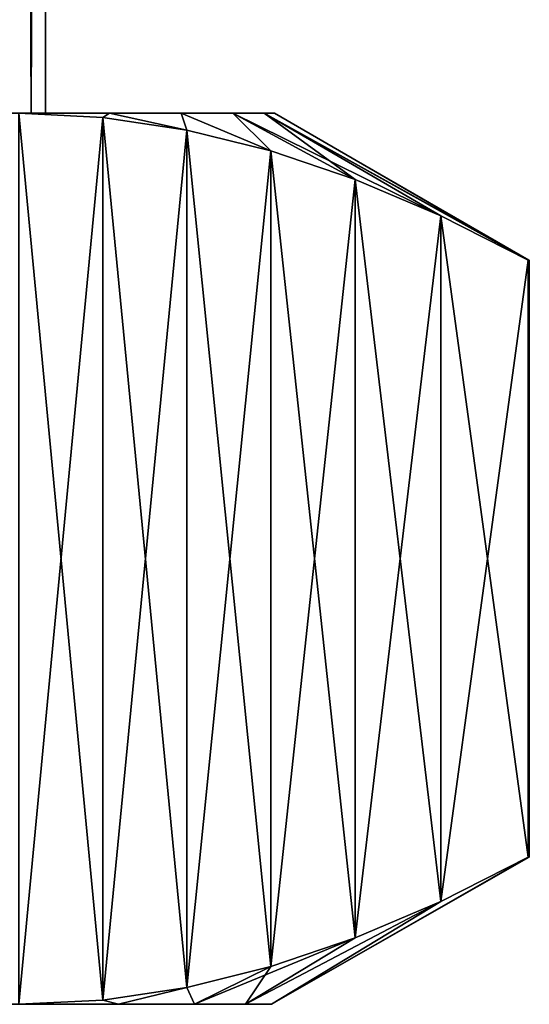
# Model space of a CAD drawing. Header units: metres. Extents: x -206 to 75, y -104 to 104.
# Tile 539 of 656: x 13 to 17, y -104 to -96. Entities that reach past the tile are written whole.
import ezdxf

# ---------------------------------------------------------------- set-up
doc = ezdxf.new("R2010")
doc.units = ezdxf.units.M
doc.layers.add('solid_01_1-CONSUMER_THERM_B_125288', color=7, linetype='CONTINUOUS')

msp = doc.modelspace()

# ---------------------------------------------------------------- linework, layer by layer
at = {"layer": 'solid_01_1-CONSUMER_THERM_B_125288'}
for points in [[(12.94633, -66.027443, 21.924627), (13.087013, -66.046455, 22.776609), (12.750208, -97, 21.08354)], [(13.087013, -66.046455, 22.776609), (13.087054, -97, 22.776907), (12.750208, -97, 21.08354)], [(13.171712, -66.103127, 25.363714), (13.086961, -66.121948, 26.223787), (13.08705, -97, 26.223122)], [(13.087013, -66.046455, 22.776609), (13.171735, -66.065468, 23.636635), (13.087054, -97, 22.776907)], [(13.171712, -66.103127, 25.363714), (13.08705, -97, 26.223122), (13.2, -97, 24.5)], [(13.171735, -66.065468, 23.636635), (13.2, -66.084129, 24.5), (13.087054, -97, 22.776907)], [(13.2, -66.084129, 24.5), (13.2, -97, 24.5), (13.087054, -97, 22.776907)], [(13.2, -66.084129, 24.5), (13.171712, -66.103127, 25.363714), (13.2, -97, 24.5)], [(12.946307, -66.140938, 27.075485), (12.7502, -97, 27.916489), (13.08705, -97, 26.223122)], [(13.086961, -66.121948, 26.223787), (12.946307, -66.140938, 27.075485), (13.08705, -97, 26.223122)], [(11.431611, -97, 31.09985), (12.990381, -97, 32), (13.703238, -97, 30.600916)], [(12.19523, -97, 29.551353), (11.431611, -97, 31.09985), (13.703238, -97, 30.600916)], [(11.431623, -97, 17.900173), (13.703238, -97, 18.399084), (12.990381, -97, 17)], [(11.431623, -97, 17.900173), (12.195241, -97, 19.448671), (13.703238, -97, 18.399084)], [(12.19523, -97, 29.551353), (13.703238, -97, 30.600916), (14.265863, -97, 29.135178)], [(12.7502, -97, 27.916489), (12.19523, -97, 29.551353), (14.265863, -97, 29.135178)], [(12.195241, -97, 19.448671), (14.265863, -97, 19.864822), (13.703238, -97, 18.399084)], [(12.195241, -97, 19.448671), (12.750208, -97, 21.08354), (14.265863, -97, 19.864822)], [(12.7502, -97, 27.916489), (14.265863, -97, 29.135178), (14.67219, -97, 27.61875)], [(13.08705, -97, 26.223122), (12.7502, -97, 27.916489), (14.67219, -97, 27.61875)], [(12.750208, -97, 21.08354), (14.67219, -97, 21.38125), (14.265863, -97, 19.864822)], [(12.750208, -97, 21.08354), (13.087054, -97, 22.776907), (14.67219, -97, 21.38125)], [(12.990381, -97, 32), (12.990381, -104, 32), (13.650554, -103.966507, 30.856546)], [(13.650554, -97.033493, 18.143454), (12.990381, -104, 17), (12.990381, -97, 17)], [(13.650551, -97.033493, 30.856554), (12.990381, -97, 32), (13.650554, -103.966507, 30.856546)], [(13.650554, -97.033493, 18.143454), (12.990381, -97, 17), (13.703238, -97, 18.399084)], [(13.703238, -97, 30.600916), (12.990381, -97, 32), (13.650551, -97.033493, 30.856554)], [(13.650554, -97.033493, 18.143454), (13.650551, -103.966507, 18.143446), (12.990381, -104, 17)], [(13.08705, -97, 26.223122), (14.917809, -97, 26.068071), (15, -97, 24.5)], [(13.2, -97, 24.5), (13.08705, -97, 26.223122), (15, -97, 24.5)], [(13.08705, -97, 26.223122), (14.67219, -97, 27.61875), (14.917809, -97, 26.068071)], [(13.087054, -97, 22.776907), (14.917809, -97, 22.931929), (14.67219, -97, 21.38125)], [(13.087054, -97, 22.776907), (13.2, -97, 24.5), (14.917809, -97, 22.931929)], [(13.2, -97, 24.5), (15, -97, 24.5), (14.917809, -97, 22.931929)], [(13.703238, -97, 30.600916), (13.650551, -97.033493, 30.856554), (14.30997, -97.133018, 29.714405)], [(14.309976, -97.133018, 19.285604), (13.650551, -103.966507, 18.143446), (13.650554, -97.033493, 18.143454)], [(13.650551, -97.033493, 30.856554), (13.650554, -103.966507, 30.856546), (14.309976, -103.866982, 29.714396)], [(13.650551, -97.033493, 30.856554), (14.309976, -103.866982, 29.714396), (14.30997, -97.133018, 29.714405)], [(14.309976, -97.133018, 19.285604), (13.650554, -97.033493, 18.143454), (13.703238, -97, 18.399084)], [(14.309976, -97.133018, 19.285604), (13.703238, -97, 18.399084), (14.265863, -97, 19.864822)], [(14.265863, -97, 29.135178), (13.703238, -97, 30.600916), (14.30997, -97.133018, 29.714405)], [(14.969978, -97.296593, 20.428762), (14.265863, -97, 19.864822), (14.67219, -97, 21.38125)], [(14.969978, -97.296593, 20.428762), (14.309976, -97.133018, 19.285604), (14.265863, -97, 19.864822)], [(14.265863, -97, 29.135178), (14.30997, -97.133018, 29.714405), (14.969971, -97.296585, 28.571249)], [(14.67219, -97, 27.61875), (14.265863, -97, 29.135178), (14.969971, -97.296585, 28.571249)], [(15.632709, -97.521751, 21.576645), (14.67219, -97, 21.38125), (14.917809, -97, 22.931929)], [(15.632709, -97.521751, 21.576645), (14.969978, -97.296593, 20.428762), (14.67219, -97, 21.38125)], [(14.67219, -97, 27.61875), (15.632701, -97.521751, 27.423367), (16.303972, -97.807571, 26.260693)], [(14.917809, -97, 26.068071), (14.67219, -97, 27.61875), (16.303972, -97.807571, 26.260693)], [(14.67219, -97, 27.61875), (14.969971, -97.296585, 28.571249), (15.632701, -97.521751, 27.423367)], [(16.990381, -98.154701, 23.928204), (14.917809, -97, 22.931929), (15, -97, 24.5)], [(14.917809, -97, 26.068071), (17, -98.154701, 24.5), (15, -97, 24.5)], [(16.303976, -97.807571, 22.739315), (15.632709, -97.521751, 21.576645), (14.917809, -97, 22.931929)], [(16.990381, -98.154701, 23.928204), (16.303976, -97.807571, 22.739315), (14.917809, -97, 22.931929)], [(14.917809, -97, 26.068071), (16.997595, -98.154701, 24.785938), (17, -98.154701, 24.5)], [(14.917809, -97, 26.068071), (16.990381, -98.154701, 25.071796), (16.997595, -98.154701, 24.785938)], [(14.917809, -97, 26.068071), (16.303972, -97.807571, 26.260693), (16.990381, -98.154701, 25.071796)], [(16.997595, -98.154701, 24.214062), (16.990381, -98.154701, 23.928204), (15, -97, 24.5)], [(17, -98.154701, 24.5), (16.997595, -98.154701, 24.214062), (15, -97, 24.5)], [(14.309976, -97.133018, 19.285604), (14.30997, -103.866982, 19.285595), (13.650551, -103.966507, 18.143446)], [(14.969978, -97.296593, 20.428762), (14.30997, -103.866982, 19.285595), (14.309976, -97.133018, 19.285604)], [(14.30997, -97.133018, 29.714405), (14.309976, -103.866982, 29.714396), (14.969978, -103.703407, 28.571238)], [(14.30997, -97.133018, 29.714405), (14.969978, -103.703407, 28.571238), (14.969971, -97.296585, 28.571249)], [(14.969978, -97.296593, 20.428762), (14.969971, -103.703407, 20.428751), (14.30997, -103.866982, 19.285595)], [(14.969971, -97.296585, 28.571249), (14.969978, -103.703407, 28.571238), (15.632709, -103.478249, 27.423355)], [(14.969971, -97.296585, 28.571249), (15.632709, -103.478249, 27.423355), (15.632701, -97.521751, 27.423367)], [(15.632709, -97.521751, 21.576645), (14.969971, -103.703407, 20.428751), (14.969978, -97.296593, 20.428762)], [(15.632709, -97.521751, 21.576645), (15.632701, -103.478249, 21.576633), (14.969971, -103.703407, 20.428751)], [(16.303976, -97.807571, 22.739315), (15.632701, -103.478249, 21.576633), (15.632709, -97.521751, 21.576645)], [(15.632701, -97.521751, 27.423367), (15.632709, -103.478249, 27.423355), (16.303976, -103.192429, 26.260685)], [(15.632701, -97.521751, 27.423367), (16.303976, -103.192429, 26.260685), (16.303972, -97.807571, 26.260693)], [(16.303976, -97.807571, 22.739315), (16.303972, -103.192429, 22.739307), (15.632701, -103.478249, 21.576633)], [(16.303972, -97.807571, 26.260693), (16.303976, -103.192429, 26.260685), (16.990381, -102.845299, 25.071796)], [(16.303972, -97.807571, 26.260693), (16.990381, -102.845299, 25.071796), (16.990381, -98.154701, 25.071796)], [(16.990381, -98.154701, 23.928204), (16.303972, -103.192429, 22.739307), (16.303976, -97.807571, 22.739315)], [(16.990381, -98.154701, 23.928204), (16.990381, -102.845299, 23.928204), (16.303972, -103.192429, 22.739307)], [(16.990381, -98.154701, 25.071796), (16.990381, -102.845299, 25.071796), (16.997595, -102.845299, 24.785938)], [(16.990381, -98.154701, 25.071796), (16.997595, -102.845299, 24.785938), (16.997595, -98.154701, 24.785938)], [(16.997595, -98.154701, 24.214062), (16.997595, -102.845299, 24.214062), (16.990381, -102.845299, 23.928204)], [(16.997595, -98.154701, 24.214062), (16.990381, -102.845299, 23.928204), (16.990381, -98.154701, 23.928204)], [(16.997595, -98.154701, 24.785938), (16.997595, -102.845299, 24.785938), (17, -102.845299, 24.5)], [(17, -98.154701, 24.5), (17, -102.845299, 24.5), (16.997595, -102.845299, 24.214062)], [(16.997595, -98.154701, 24.785938), (17, -102.845299, 24.5), (17, -98.154701, 24.5)], [(17, -98.154701, 24.5), (16.997595, -102.845299, 24.214062), (16.997595, -98.154701, 24.214062)], [(16.990381, -102.845299, 25.071796), (14.974623, -104, 25.372173), (14.974623, -104, 23.627827)], [(16.303976, -103.192429, 26.260685), (14.974623, -104, 25.372173), (16.990381, -102.845299, 25.071796)], [(16.997595, -102.845299, 24.785938), (16.990381, -102.845299, 25.071796), (14.974623, -104, 23.627827)], [(17, -102.845299, 24.5), (16.997595, -102.845299, 24.785938), (14.974623, -104, 23.627827)], [(16.997595, -102.845299, 24.214062), (17, -102.845299, 24.5), (14.974623, -104, 23.627827)], [(16.990381, -102.845299, 23.928204), (16.997595, -102.845299, 24.214062), (14.974623, -104, 23.627827)], [(16.303972, -103.192429, 22.739307), (16.990381, -102.845299, 23.928204), (14.974623, -104, 23.627827)], [(16.303976, -103.192429, 26.260685), (14.772117, -104, 27.104723), (14.974623, -104, 25.372173)], [(16.303976, -103.192429, 26.260685), (15.632709, -103.478249, 27.423355), (14.772117, -104, 27.104723)], [(16.303972, -103.192429, 22.739307), (14.974623, -104, 23.627827), (14.772117, -104, 21.895277)], [(15.632701, -103.478249, 21.576633), (16.303972, -103.192429, 22.739307), (14.772117, -104, 21.895277)], [(15.632701, -103.478249, 21.576633), (14.772117, -104, 21.895277), (14.369843, -104, 20.197952)], [(14.969971, -103.703407, 20.428751), (15.632701, -103.478249, 21.576633), (14.369843, -104, 20.197952)], [(15.632709, -103.478249, 27.423355), (14.969978, -103.703407, 28.571238), (14.772117, -104, 27.104723)], [(14.30997, -103.866982, 19.285595), (14.969971, -103.703407, 20.428751), (14.369843, -104, 20.197952)], [(14.969978, -103.703407, 28.571238), (14.309976, -103.866982, 29.714396), (14.369843, -104, 28.802048)], [(14.969978, -103.703407, 28.571238), (14.369843, -104, 28.802048), (14.772117, -104, 27.104723)], [(13.650551, -103.966507, 18.143446), (14.30997, -103.866982, 19.285595), (13.773242, -104, 18.558804)], [(14.309976, -103.866982, 29.714396), (13.650554, -103.966507, 30.856546), (13.773242, -104, 30.441196)], [(14.309976, -103.866982, 29.714396), (13.773242, -104, 30.441196), (14.369843, -104, 28.802048)], [(14.30997, -103.866982, 19.285595), (14.369843, -104, 20.197952), (13.773242, -104, 18.558804)], [(-14.974623, -104, 25.372173), (14.974623, -104, 25.372173), (14.772117, -104, 27.104723)], [(-14.772117, -104, 27.104723), (-14.974623, -104, 25.372173), (14.772117, -104, 27.104723)], [(-14.974623, -104, 23.627827), (14.974623, -104, 23.627827), (14.974623, -104, 25.372173)], [(-14.974623, -104, 25.372173), (-14.974623, -104, 23.627827), (14.974623, -104, 25.372173)], [(-14.974623, -104, 23.627827), (-14.772117, -104, 21.895277), (14.974623, -104, 23.627827)], [(-14.772117, -104, 27.104723), (14.772117, -104, 27.104723), (14.369843, -104, 28.802048)], [(-14.369843, -104, 28.802048), (-14.772117, -104, 27.104723), (14.369843, -104, 28.802048)], [(-14.772117, -104, 21.895277), (14.772117, -104, 21.895277), (14.974623, -104, 23.627827)], [(-14.772117, -104, 21.895277), (-14.369843, -104, 20.197952), (14.772117, -104, 21.895277)], [(-14.369843, -104, 28.802048), (14.369843, -104, 28.802048), (13.773242, -104, 30.441196)], [(-13.773242, -104, 30.441196), (-14.369843, -104, 28.802048), (13.773242, -104, 30.441196)], [(-14.369843, -104, 20.197952), (14.369843, -104, 20.197952), (14.772117, -104, 21.895277)], [(-14.369843, -104, 20.197952), (-13.773242, -104, 18.558804), (14.369843, -104, 20.197952)], [(-13.773242, -104, 30.441196), (13.773242, -104, 30.441196), (12.990381, -104, 32)], [(-13.773242, -104, 18.558804), (13.773242, -104, 18.558804), (14.369843, -104, 20.197952)], [(-13.773242, -104, 18.558804), (-12.990381, -104, 17), (13.773242, -104, 18.558804)], [(-12.990381, -104, 17), (12.990381, -104, 17), (13.773242, -104, 18.558804)], [(13.650554, -103.966507, 30.856546), (12.990381, -104, 32), (13.773242, -104, 30.441196)], [(13.650551, -103.966507, 18.143446), (13.773242, -104, 18.558804), (12.990381, -104, 17)]]:
    msp.add_3dface(points, dxfattribs=at)

doc.saveas('drawing.dxf')
